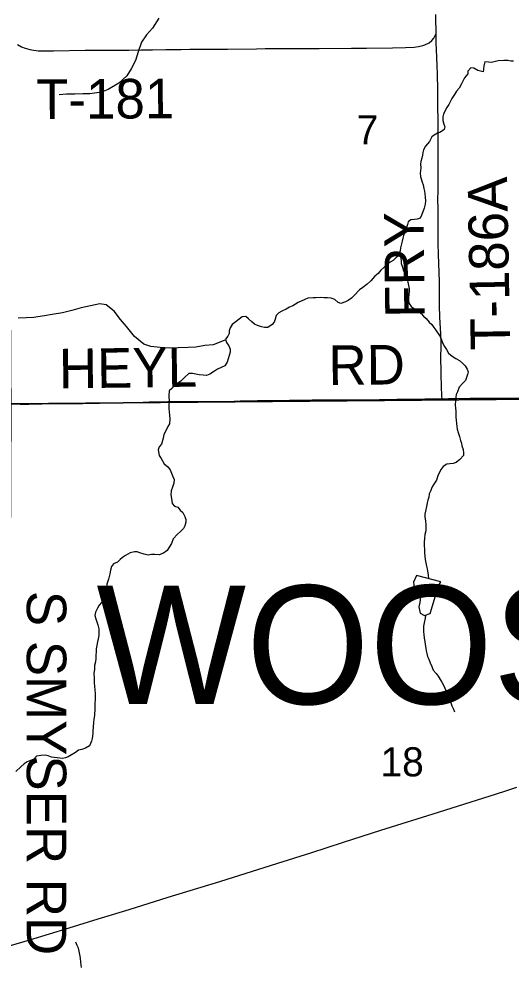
# Model space of a CAD drawing. Extents: x 1985906 to 2360102, y 891258 to 1222054.
# Drawn here: x 2108614 to 2112346, y 1010455 to 1017648 of the extents above; entities that cross this region are included whole.
import ezdxf

# ---------------------------------------------------------------- set-up
doc = ezdxf.new("R2010")
doc.units = 0
for name, color, linetype in [('GM_X_County_Road', 7, 'Continuous'), ('GM_X_County_Road_Text', 7, 'Continuous'), ('GM_X_Minor_Lake', 7, 'Continuous'), ('GM_X_Minor_River', 7, 'Continuous'), ('GM_X_Section', 7, 'Continuous'), ('GM_X_Section_Text', 7, 'Continuous'), ('GM_X_State_Route', 7, 'Continuous'), ('GM_X_Township_Road', 7, 'Continuous'), ('GM_X_Township_Road_Text', 7, 'Continuous'), ('GM_X_Township_Text', 7, 'Continuous')]:
    doc.layers.add(name, color=color, linetype=linetype)

msp = doc.modelspace()

# ---------------------------------------------------------------- linework, layer by layer
at = {"layer": 'GM_X_County_Road'}
for points in [[(2108557, 1014727.6), (2108623, 1014726.4), (2108688.6, 1014726.1), (2108787, 1014727.6), (2108983.2, 1014729.7), (2109097.8, 1014731.5), (2109225, 1014733), (2109371.7, 1014734.7), (2109464.6, 1014737.4), (2109556.7, 1014740.8), (2109602.7, 1014742.4), (2109655.7, 1014744.2), (2109694.8, 1014744.5), (2109744.2, 1014744.8), (2109785.9, 1014745.1), (2109854.5, 1014745.1), (2109933.5, 1014745.1), (2110016.9, 1014746), (2110091.6, 1014746.9), (2110246.6, 1014748.8), (2110292.1, 1014749.9), (2110322.6, 1014750.6), (2110354.6, 1014751.4), (2110422.4, 1014752.4), (2110483.1, 1014753.2), (2110588.2, 1014754.6), (2110665.5, 1014755.6), (2110748.9, 1014756.7), (2110838.3, 1014757.9), (2110889.5, 1014758.3), (2110922.5, 1014758.5), (2110988.2, 1014757.8), (2111053.8, 1014757.8), (2111218.1, 1014759.2), (2111349.4, 1014760.8), (2111480.7, 1014762.6), (2111562.3, 1014764.2), (2111693.1, 1014766.2), (2111823.2, 1014767.1)], [(2111823.2, 1014767.1), (2111872.8, 1014767.4), (2111938.4, 1014768.9), (2112036.6, 1014770.6), (2112069.2, 1014770.9), (2112183.4, 1014771.3), (2112280.3, 1014770.6), (2112475.9, 1014773)]]:
    msp.add_lwpolyline(points, dxfattribs=at)
at = {"layer": 'GM_X_Minor_Lake'}
for points in [[(2111628.6, 1013425.4), (2111606.9, 1013375.1), (2111611.2, 1013335.1), (2111635.4, 1013309.3), (2111659.7, 1013267.4), (2111654, 1013221.3), (2111648.2, 1013189.2), (2111656.5, 1013139.2), (2111690.7, 1013121.4), (2111732.5, 1013137.8), (2111797.1, 1013346.5), (2111812.9, 1013378.7)], [(2111812.9, 1013378.7), (2111628.6, 1013425.4)]]:
    msp.add_lwpolyline(points, dxfattribs=at)
at = {"layer": 'GM_X_Minor_River'}
for points in [[(2109675.6, 1017653.8), (2109628.2, 1017577.3), (2109580.5, 1017526.9), (2109544.9, 1017472.5), (2109519.4, 1017398.3), (2109497.9, 1017334), (2109466.3, 1017269.7), (2109432.7, 1017215.4), (2109371.1, 1017160.9), (2109291.4, 1017112.2), (2109239.6, 1017091.8), (2109151.7, 1017081.1), (2109097.7, 1017078.7), (2109037.7, 1017078.2), (2108975.7, 1017077.8), (2108919.8, 1017073.3)], [(2112365.7, 1017328.7), (2112345.7, 1017328.4), (2112321.5, 1017332.2), (2112291.4, 1017331.7), (2112249.3, 1017329.2), (2112199.2, 1017318.5), (2112175.1, 1017320.2), (2112149, 1017321.8), (2112141.3, 1017293.6), (2112137.6, 1017267.5), (2112135.9, 1017247.4), (2112113.7, 1017251.2), (2112093.6, 1017256.9), (2112065.2, 1017274.6), (2112041.1, 1017276.2), (2112019.3, 1017251.9), (2112017.6, 1017231.8), (2111993.9, 1017201.4), (2111980.2, 1017175.2), (2111970.4, 1017155), (2111952.7, 1017122.6), (2111932.9, 1017100.3), (2111917.2, 1017076), (2111897.5, 1017043.7), (2111874, 1016999.2), (2111858.3, 1016975), (2111844.5, 1016948.7), (2111834.8, 1016926.5), (2111829.1, 1016904.4), (2111829.4, 1016878.3), (2111835.8, 1016850.3), (2111844.1, 1016830.4), (2111840.3, 1016808.3), (2111810.5, 1016789.8), (2111788.5, 1016781.5), (2111764.6, 1016767.1), (2111744.7, 1016754.8), (2111727.1, 1016718.5), (2111697.4, 1016684), (2111683.7, 1016655.7), (2111677.9, 1016635.6), (2111676.2, 1016615.5), (2111670.5, 1016591.4), (2111662.7, 1016567.2), (2111661, 1016547.1), (2111661.4, 1016519.1), (2111659.6, 1016499), (2111657.9, 1016476.9), (2111660.2, 1016452.9), (2111672.8, 1016410.9), (2111681.1, 1016388.9), (2111685.5, 1016362.9), (2111689.8, 1016340.9), (2111692.1, 1016320.9), (2111696.4, 1016294.9), (2111698.8, 1016268.8), (2111695.1, 1016242.7), (2111687.4, 1016212.5), (2111677.8, 1016184.3), (2111668, 1016160.1), (2111656.3, 1016135.9), (2111634.3, 1016129.6), (2111614.2, 1016127.3), (2111586.2, 1016124.9), (2111566.3, 1016108.6), (2111560.5, 1016088.5), (2111550.9, 1016058.3), (2111549.1, 1016038.2), (2111533.4, 1016015.9), (2111525.7, 1015985.8), (2111520, 1015961.6), (2111516.3, 1015941.5), (2111508.6, 1015911.3), (2111504.9, 1015889.2), (2111495.2, 1015865), (2111479.4, 1015842.7), (2111451.6, 1015816.3), (2111429.7, 1015801.9), (2111403.9, 1015781.5)], [(2111490.1, 1015857.9), (2111507.4, 1015847.1), (2111513.9, 1015813.1), (2111514.2, 1015793), (2111522.6, 1015765.1), (2111528.9, 1015743.1), (2111537.2, 1015723.2), (2111543.4, 1015703.2), (2111557.9, 1015673.3), (2111564.2, 1015651.3), (2111568.6, 1015625.3), (2111572.9, 1015603.3), (2111573.2, 1015579.2), (2111571.4, 1015559.2), (2111567.8, 1015533), (2111568.1, 1015509), (2111574.3, 1015489), (2111588.7, 1015467.1), (2111615, 1015449.4), (2111639.3, 1015433.7), (2111663.7, 1015414), (2111682, 1015394.2), (2111702.3, 1015376.4), (2111726.8, 1015348.6), (2111745.1, 1015328.8), (2111761.5, 1015307), (2111775.8, 1015287.1), (2111808.5, 1015239.4), (2111818.9, 1015213.5), (2111829.3, 1015185.5), (2111841.6, 1015163.6), (2111856, 1015139.8), (2111872.4, 1015111.9), (2111900.8, 1015090.2), (2111927.2, 1015072.5), (2111955.5, 1015056.8), (2111979.9, 1015035.1), (2111998.2, 1015015.3), (2112012.6, 1014991.4), (2112020.9, 1014971.5), (2112017.1, 1014951.4), (2112009.4, 1014927.2), (2112001.6, 1014905), (2111979.8, 1014884.7), (2111954.1, 1014854.2), (2111940.5, 1014820), (2111930.7, 1014799.8), (2111929, 1014779.7), (2111925.3, 1014749.6), (2111923.7, 1014721.5), (2111926, 1014695.4), (2111928.4, 1014671.4), (2111928.9, 1014627.3), (2111931.2, 1014605.2), (2111933.6, 1014579.2), (2111935.9, 1014555.2), (2111938.2, 1014535.1), (2111944.5, 1014511.2), (2111954.9, 1014481.2), (2111963.4, 1014449.2), (2111971.7, 1014429.3), (2111973.9, 1014409.2), (2111982.3, 1014381.3), (2111986.7, 1014357.3), (2111984.9, 1014335.2), (2111959.2, 1014306.8), (2111929.4, 1014282.3), (2111907.4, 1014276), (2111883.3, 1014273.7), (2111859.3, 1014269.3), (2111831.4, 1014252.9), (2111815.6, 1014232.6), (2111801.9, 1014204.4), (2111790.1, 1014182.2), (2111780.5, 1014149.9), (2111760.8, 1014119.6), (2111747.1, 1014097.3), (2111735.4, 1014065.1), (2111725.7, 1014044.9), (2111722, 1014018.8), (2111716.2, 1013996.7), (2111710.5, 1013976.5), (2111704.8, 1013948.4), (2111697.2, 1013914.2), (2111693.5, 1013892), (2111693.8, 1013870), (2111698.2, 1013838), (2111700.6, 1013811.9), (2111700.9, 1013785.8), (2111699.2, 1013763.8), (2111693.5, 1013735.6), (2111689.9, 1013707.5), (2111688.2, 1013679.4), (2111689.3, 1013597.2), (2111691.6, 1013571.1), (2111694, 1013547.1), (2111700.3, 1013521.1), (2111704.7, 1013497.1), (2111711, 1013475.1), (2111717.6, 1013427), (2111719.3, 1013402.4)], [(2111403.9, 1015781.5), (2111382.1, 1015761.2), (2111360.2, 1015742.8), (2111338.5, 1015716.5), (2111314.6, 1015696.1), (2111282.9, 1015661.6), (2111255.1, 1015637.2), (2111221.4, 1015610.6), (2111197.5, 1015592.3), (2111155.9, 1015549.6), (2111136.1, 1015529.3), (2111112.2, 1015512.9), (2111090.2, 1015502.6), (2111054.3, 1015488.1), (2111034.1, 1015495.8), (2111009.7, 1015519.5), (2110981.4, 1015529.2), (2110955.3, 1015532.9), (2110929.2, 1015532.5), (2110899, 1015534.1), (2110864.9, 1015531.7), (2110844.9, 1015531.4), (2110804.7, 1015528.8), (2110782.7, 1015520.5), (2110730.9, 1015495.8), (2110710.9, 1015483.5), (2110691, 1015471.2), (2110667.1, 1015460.8), (2110641.1, 1015446.4), (2110609.2, 1015432), (2110585.3, 1015419.6), (2110565.4, 1015399.3), (2110557.8, 1015371.1), (2110550, 1015348.9), (2110534.2, 1015328.7), (2110502.4, 1015308.2), (2110476.3, 1015307.8), (2110454.1, 1015311.6), (2110423.9, 1015323.2), (2110401.6, 1015332.9), (2110381.3, 1015350.7), (2110354.9, 1015372.4), (2110334.6, 1015390.2), (2110306.5, 1015387.8), (2110260.8, 1015353.1), (2110231, 1015330.7), (2110215.3, 1015304.4), (2110209.5, 1015282.2), (2110207.8, 1015262.1), (2110198, 1015242), (2110180.2, 1015219.7), (2110188.6, 1015193.7), (2110205, 1015167.8), (2110217.3, 1015143.9), (2110215.6, 1015119.8), (2110200.2, 1015069.5), (2110192.5, 1015045.3), (2110174.8, 1015017), (2110118.9, 1014990.2), (2110097, 1014975.9), (2110063.2, 1014953.3), (2110037.2, 1014943), (2110011.1, 1014946.6), (2109980.9, 1014948.2), (2109930.6, 1014957.6), (2109902.5, 1014957.2), (2109868.7, 1014926.7), (2109841, 1014900.2), (2109797.2, 1014869.6), (2109773.4, 1014845.2), (2109753.6, 1014826.9), (2109750, 1014790.7), (2109752.7, 1014742.6), (2109750.9, 1014720.5), (2109751.3, 1014692.4), (2109753.7, 1014666.4), (2109756, 1014642.4), (2109758.3, 1014614.3), (2109754.8, 1014576.2), (2109743, 1014556), (2109725.5, 1014517.6), (2109713.7, 1014495.4), (2109708, 1014467.2), (2109694.6, 1014422.9), (2109678.8, 1014400.7), (2109669, 1014378.5), (2109677.6, 1014336.5), (2109692, 1014312.6), (2109716.6, 1014272.8), (2109743, 1014249.1), (2109761.4, 1014227.3), (2109771.7, 1014203.3), (2109782.1, 1014177.4), (2109790.4, 1014153.4), (2109788.8, 1014127.3), (2109781.1, 1014103.2), (2109769.5, 1014068.9), (2109765.8, 1014038.8), (2109770.2, 1014010.8), (2109776.7, 1013972.8), (2109793, 1013952.9)], [(2110182.3, 1015213.2), (2110086.7, 1015175.8), (2110024.8, 1015171.4), (2109954.9, 1015158.8), (2109896.9, 1015154.4), (2109822.9, 1015151.8), (2109754.9, 1015151.3), (2109684.9, 1015154.8), (2109614.9, 1015164.3), (2109560.8, 1015181.9), (2109490.4, 1015239.4), (2109429.9, 1015315.1), (2109385.5, 1015368.8), (2109337.1, 1015430.5), (2109276.7, 1015480.1), (2109226.7, 1015485.7), (2109086.9, 1015456.6), (2109015.1, 1015436.1), (2108945.2, 1015419.5), (2108865.3, 1015406.9), (2108807.4, 1015394.5), (2108723.5, 1015383.8), (2108669.5, 1015379.4), (2108607.6, 1015376.9)], [(2109793, 1013952.9), (2109819.3, 1013943.2), (2109837.6, 1013921.4), (2109858, 1013903.6), (2109872.4, 1013873.7), (2109878.7, 1013851.8), (2109881, 1013829.7), (2109873.3, 1013801.6), (2109861.6, 1013781.3), (2109839.8, 1013759), (2109815.9, 1013738.6), (2109784.2, 1013704.1), (2109770.6, 1013667.8), (2109752.9, 1013641.5), (2109739.2, 1013615.2), (2109711.4, 1013594.8), (2109677.4, 1013582.3), (2109645.2, 1013585.9), (2109619.1, 1013585.6), (2109595.1, 1013581.2), (2109564.9, 1013586.8), (2109530.6, 1013598.4), (2109510.4, 1013604.2), (2109490.3, 1013605.9), (2109458.3, 1013597.4), (2109422.4, 1013576.9), (2109400.5, 1013562.6), (2109380.6, 1013548.3), (2109360.8, 1013527.9), (2109330.9, 1013513.5), (2109317.1, 1013493.3), (2109309.4, 1013467.1), (2109303.7, 1013438.9), (2109294.2, 1013398.7), (2109280.7, 1013360.4), (2109279, 1013336.3), (2109277.3, 1013310.2), (2109275.7, 1013278.1), (2109266.1, 1013245.9), (2109240.3, 1013221.5), (2109222.5, 1013201.2), (2109208.7, 1013176.9), (2109195.1, 1013146.7), (2109189.4, 1013122.5), (2109197.7, 1013096.5), (2109206.1, 1013074.6), (2109212.4, 1013052.6), (2109218.8, 1013020.6), (2109219.5, 1012970.5), (2109213.8, 1012944.3), (2109210, 1012922.2), (2109204.4, 1012894.1), (2109198.7, 1012869.9), (2109198.9, 1012849.9), (2109197.3, 1012819.8), (2109197.6, 1012795.7), (2109193.9, 1012771.6), (2109188.3, 1012743.4), (2109186.7, 1012713.3), (2109183, 1012685.2), (2109183.5, 1012645.1), (2109185.9, 1012615), (2109188.4, 1012583), (2109188.7, 1012558.9), (2109193.1, 1012526.9), (2109191.7, 1012478.7), (2109190, 1012458.6), (2109190.5, 1012414.5), (2109187.2, 1012366.3), (2109181.6, 1012332.2), (2109179.8, 1012312.1), (2109176.3, 1012275.9), (2109174.6, 1012247.8), (2109174.9, 1012227.8), (2109169.4, 1012189.6), (2109165.6, 1012169.5), (2109148, 1012133.2), (2109118.1, 1012114.7), (2109090.1, 1012106.3), (2109066.1, 1012100), (2109042.2, 1012083.6), (2108986.4, 1012050.8), (2108966.5, 1012042.5), (2108944.4, 1012038.2), (2108904.2, 1012041.7), (2108882.1, 1012045.4), (2108862, 1012047.1), (2108835.8, 1012056.8), (2108813.6, 1012062.5), (2108779.5, 1012060), (2108747.4, 1012055.6), (2108727.6, 1012033.3), (2108677.7, 1012012.5), (2108653.8, 1011996.2), (2108628, 1011973.8), (2108590.3, 1011939.2)], [(2111697.8, 1013124.2), (2111695.8, 1013101.8), (2111688.2, 1013067.7), (2111682.5, 1013041.5), (2111683, 1012997.4), (2111685.3, 1012977.3), (2111687.7, 1012951.3), (2111692, 1012925.3), (2111694.3, 1012901.2), (2111700.7, 1012875.3), (2111703, 1012855.2), (2111707.3, 1012833.2), (2111713.6, 1012811.2), (2111721.9, 1012791.3), (2111734.3, 1012763.4), (2111744.7, 1012735.4), (2111757.1, 1012707.5), (2111779.5, 1012681.8), (2111793.8, 1012661.9), (2111810.2, 1012636), (2111822.6, 1012616.2), (2111837, 1012588.3), (2111851.5, 1012554.4), (2111863.8, 1012534.5), (2111872.1, 1012510.5), (2111878.4, 1012488.5), (2111890.9, 1012458.6), (2111897.2, 1012436.6), (2111909.5, 1012412.7), (2111917.9, 1012390.8)], [(2109089.6, 1010451.6), (2109083, 1010491.6), (2109080.6, 1010521.7), (2109076.2, 1010549.7), (2109069.9, 1010575.7), (2109065.6, 1010597.7), (2109055.2, 1010619.6), (2109044.9, 1010643.6)]]:
    msp.add_lwpolyline(points, dxfattribs=at)
at = {"layer": 'GM_X_Section'}
for points in [[(2108533.3, 1020120), (2114408.8, 1020130.7), (2114498.3, 1014780.1), (2108555.1, 1014727), (2108553.5, 1014965.1)], [(2108555.1, 1014727), (2114498.3, 1014780.1), (2114523.8, 1009415.2), (2108532.4, 1009391.8), (2108531.5, 1009537.9)]]:
    msp.add_lwpolyline(points, close=True, dxfattribs=at)
at = {"layer": 'GM_X_State_Route'}
for points in [[(2112229.8, 1011767.6), (2112313.8, 1011794.3), (2112390.5, 1011818.7)], [(2107978.2, 1010430.8), (2108053.7, 1010463.5), (2108115.2, 1010486.9), (2108193.2, 1010512.9), (2108318.7, 1010551.2), (2108539, 1010616.1), (2108551.3, 1010619.6), (2108696.1, 1010662.8), (2108994.4, 1010753.2), (2109214.1, 1010820.2), (2109449.2, 1010892.6), (2109747.1, 1010984.1), (2110138.8, 1011105.3), (2110577, 1011243), (2110827, 1011322.6), (2111076.8, 1011403.3), (2111358.3, 1011492.5), (2111796.1, 1011631.4), (2112187.4, 1011753.9), (2112229.8, 1011767.6)]]:
    msp.add_lwpolyline(points, dxfattribs=at)
at = {"layer": 'GM_X_Township_Road'}
for points in [[(2111777.6, 1017538.9), (2111777.4, 1017553.9), (2111775.7, 1017646.6), (2111775.7, 1017682.5)], [(2108603.5, 1017454.3), (2108634.1, 1017437.6), (2108662.2, 1017427.6), (2108695.5, 1017416.9), (2108728.1, 1017410.3), (2108761.1, 1017406.8), (2108801.8, 1017404.9), (2108875.1, 1017405.8), (2109115.3, 1017410.3), (2109298.4, 1017411.2), (2109447, 1017412), (2109542.2, 1017412.9), (2109628.3, 1017414.7), (2109727, 1017415.6), (2109843.9, 1017416.5), (2109910.1, 1017418.3), (2109969.9, 1017418.3), (2110196.5, 1017420), (2110416.4, 1017422), (2110481.7, 1017423.5), (2110557.2, 1017423.6), (2110628.6, 1017424.3), (2110743, 1017424.5), (2110890.9, 1017424.4), (2111136.8, 1017426.3), (2111251.5, 1017426.9), (2111447.8, 1017429.9), (2111546.2, 1017431.3), (2111611.9, 1017434.7), (2111644.6, 1017438.7), (2111677, 1017445.6), (2111693.1, 1017450.9), (2111725.8, 1017467), (2111746.2, 1017483.3), (2111760.9, 1017502.9), (2111769.9, 1017521.7), (2111777.6, 1017538.9)], [(2111823.2, 1014767.1), (2111822.4, 1014785.3), (2111819.2, 1014862), (2111816.7, 1014947), (2111816, 1014994.3), (2111814.3, 1015058), (2111816, 1015185.3), (2111813.6, 1015257.2), (2111807.1, 1015384.5), (2111804.6, 1015473.5), (2111804.6, 1015545.3), (2111803, 1015651.4), (2111800.6, 1015729), (2111799, 1015787), (2111795.7, 1015865.3), (2111794.9, 1015942.9), (2111794.1, 1015998.4), (2111794.1, 1016075.1), (2111793.1, 1016123.6), (2111792.7, 1016155.5), (2111792.6, 1016219.6), (2111791.7, 1016268.6), (2111794.2, 1016353.5), (2111795, 1016420.4), (2111795, 1016500.4), (2111794.2, 1016646.6), (2111793.4, 1016744.5), (2111792.7, 1016804.1), (2111792.7, 1016852.3), (2111792.7, 1016903.7), (2111791.1, 1016960), (2111791.1, 1017031.1), (2111790.3, 1017104.5), (2111787.8, 1017234.4), (2111786.2, 1017289), (2111782.8, 1017358.7), (2111780.5, 1017413.1), (2111778.9, 1017466.2), (2111778.1, 1017501.3), (2111777.6, 1017538.9)]]:
    msp.add_lwpolyline(points, dxfattribs=at)

# ---------------------------------------------------------------- texts
at = {"layer": 'GM_X_County_Road_Text'}
for s, rotation, p in [('HEYL', 0.7677, (2108918.9, 1014844.8)), ('RD', 0.48948, (2110962.8, 1014871.2))]:
    msp.add_text(s, height=300, rotation=rotation, dxfattribs=at).set_placement(p)
at = {"layer": 'GM_X_Section_Text'}
for s, p in [('7', (2111175.5, 1016696)), ('18', (2111355.9, 1011901.7))]:
    msp.add_text(s, height=221, rotation=0.00001, dxfattribs=at).set_placement(p)
at = {"layer": 'GM_X_Township_Road_Text'}
for s, rotation, p in [('T-181', 0.28554, (2108744.9, 1016889.4)), ('T-186A', 91.07059, (2112341.1, 1015138.3)), ('FRY', 90.70744, (2111692.7, 1015382.8)), ('S SMYSER RD', 270, (2108673.4, 1013309.3))]:
    msp.add_text(s, height=300, rotation=rotation, dxfattribs=at).set_placement(p)
at = {"layer": 'GM_X_Township_Text'}
msp.add_text('WOOSTER', height=900, rotation=0.00001, dxfattribs=at).set_placement((2109201.3, 1012449.8))

doc.saveas('drawing.dxf')
